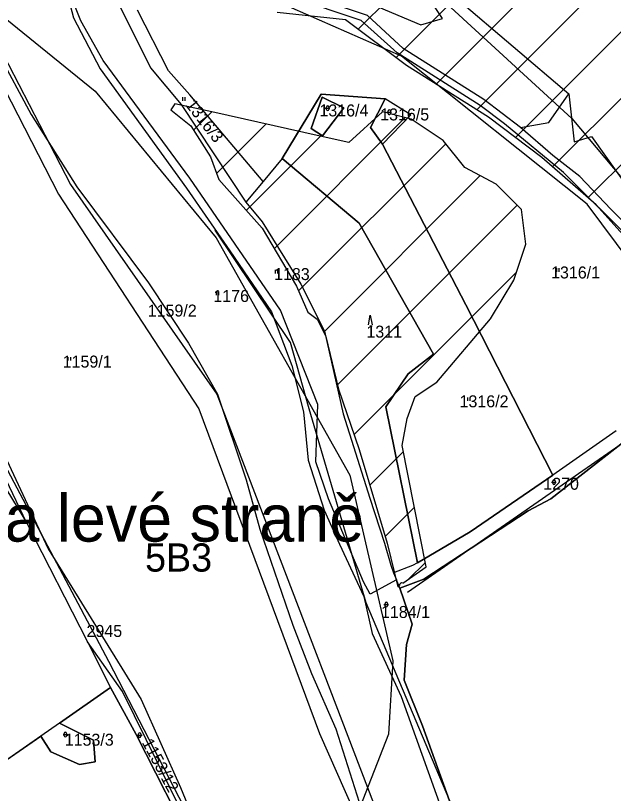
# Model space of a CAD drawing. Extents: x -564810 to -550519, y -1045831 to -1034011.
# Drawn here: x -554647.7 to -554393.2, y -1038538.6 to -1038207.3 of the extents above; entities that cross this region are included whole.
import ezdxf

# ---------------------------------------------------------------- set-up
doc = ezdxf.new("R2010")
doc.units = 0
for name, color, linetype in [('Biokoridory', 7, 'Continuous'), ('Interakční prvky', 7, 'Continuous'), ('KN stav', 7, 'Continuous'), ('Lesní porost', 7, 'Continuous'), ('Parcelní čísla', 7, 'Continuous'), ('STG', 7, 'Continuous'), ('Vrstva 4', 7, 'Continuous'), ('zamokř ploch', 7, 'Continuous')]:
    doc.layers.add(name, color=color, linetype=linetype)

msp = doc.modelspace()

# ---------------------------------------------------------------- linework, layer by layer
at = {"layer": 'Biokoridory'}
for points in [[(-554166.15, -1038675.89), (-554257.77, -1038563.66), (-554316.17, -1038448), (-554353.97, -1038355.23), (-554404.36, -1038287.66), (-554483.38, -1038224.68), (-554553.23, -1038193.76), (-554605.91, -1038189.18), (-554631.11, -1038158.26), (-554628.82, -1038068.93)], [(-554606.72, -1038072.44), (-554612.45, -1038142.3), (-554588.4, -1038159.48), (-554532.28, -1038162.91), (-554465.86, -1038200.71), (-554410.89, -1038251.1), (-554375.39, -1038293.47), (-554338.74, -1038339.28), (-554300.95, -1038418.3), (-554240.25, -1038545.42), (-554153.22, -1038648.49)]]:
    msp.add_lwpolyline(points, dxfattribs=at)
at = {"layer": 'Interakční prvky'}
msp.add_line((-554480.8, -1038452.95), (-554356.15, -1038366.32), dxfattribs=at)
for points in [[(-554523.39, -1038670.84), (-554547.66, -1038611.11), (-554558.81, -1038577.64), (-554608.02, -1038482.47), (-554721.41, -1038268.15), (-554742.4, -1038222.87), (-554752.9, -1038159.86), (-554757.49, -1038101.44)], [(-554679.49, -1038104.09), (-554672.93, -1038185.48), (-554624.38, -1038279.33), (-554562.06, -1038368.6), (-554474.24, -1038597.89)], [(-554438.81, -1038598.55), (-554498.51, -1038457.43), (-554522.79, -1038374.74), (-554530.66, -1038346.51), (-554562.81, -1038298.71)]]:
    msp.add_lwpolyline(points, dxfattribs=at)
at = {"layer": 'KN stav'}
for p, q in [((-554687.04, -1038171.44), (-554629.46, -1038283.33)), ((-554672.97, -1038190.5), (-554641.09, -1038249.46)), ((-554625.99, -1038196.67), (-554623.12, -1038208.31)), ((-554497.94, -1038207.35), (-554532.66, -1038195.51)), ((-554619.94, -1038209.55), (-554624.03, -1038199.3)), ((-554500.64, -1038209.5), (-554532.91, -1038198.5)), ((-554459.59, -1038200.16), (-554412.18, -1038240.63)), ((-554603.43, -1038203.08), (-554590.28, -1038229.56)), ((-554582.68, -1038230.83), (-554595.77, -1038205.02)), ((-554482.65, -1038221.31), (-554497.94, -1038207.35)), ((-554623.12, -1038208.31), (-554611.72, -1038230.09)), ((-554610.5, -1038226.43), (-554619.94, -1038209.55)), ((-554485.19, -1038223.27), (-554500.64, -1038209.5)), ((-554448.38, -1038243.02), (-554482.65, -1038221.31)), ((-554449.89, -1038245.61), (-554485.19, -1038223.27)), ((-554573.6, -1038276.53), (-554610.5, -1038226.43)), ((-554611.72, -1038230.09), (-554597.3, -1038250.08)), ((-554590.28, -1038229.56), (-554577.23, -1038245.15)), ((-554573.5, -1038241.04), (-554582.68, -1038230.83)), ((-554542.38, -1038277.93), (-554573.5, -1038241.04)), ((-554517.56, -1038240.87), (-554534.29, -1038268.15)), ((-554534.29, -1038268.15), (-554517.56, -1038240.87)), ((-554490.36, -1038242.73), (-554517.56, -1038240.87)), ((-554517.56, -1038240.87), (-554490.36, -1038242.73)), ((-554412.18, -1038240.63), (-554409.93, -1038261.09)), ((-554517.18, -1038242.09), (-554521.88, -1038255.41)), ((-554521.88, -1038255.41), (-554517.18, -1038242.09)), ((-554507.94, -1038246.64), (-554517.18, -1038242.09)), ((-554517.18, -1038242.09), (-554507.94, -1038246.64)), ((-554490.36, -1038242.73), (-554496.56, -1038255.07)), ((-554496.56, -1038255.07), (-554490.36, -1038242.73)), ((-554479.51, -1038249.54), (-554490.36, -1038242.73)), ((-554432.72, -1038255.03), (-554448.38, -1038243.02)), ((-554577.23, -1038245.15), (-554549.66, -1038286.74)), ((-554517.09, -1038258.52), (-554507.94, -1038246.64)), ((-554507.94, -1038246.64), (-554517.09, -1038258.52)), ((-554439.59, -1038253.39), (-554449.89, -1038245.61)), ((-554641.09, -1038249.46), (-554621.63, -1038280.28)), ((-554597.3, -1038250.08), (-554574.94, -1038280.79)), ((-554491.45, -1038262.11), (-554479.51, -1038249.54)), ((-554414.5, -1038274.15), (-554439.59, -1038253.39)), ((-554521.88, -1038255.41), (-554517.09, -1038258.52)), ((-554517.09, -1038258.52), (-554521.88, -1038255.41)), ((-554496.56, -1038255.07), (-554491.45, -1038262.11)), ((-554491.45, -1038262.11), (-554496.56, -1038255.07)), ((-554419.03, -1038266.95), (-554432.72, -1038255.03)), ((-554409.93, -1038261.09), (-554402.53, -1038258.82)), ((-554402.53, -1038258.82), (-554370.6, -1038303.77)), ((-554455.97, -1038330.58), (-554491.45, -1038262.11)), ((-554491.45, -1038262.11), (-554455.97, -1038330.58)), ((-554407.51, -1038275.85), (-554419.03, -1038266.95)), ((-554534.29, -1038268.15), (-554542.38, -1038277.93)), ((-554534.29, -1038268.15), (-554501.43, -1038295.8)), ((-554501.43, -1038295.8), (-554534.29, -1038268.15)), ((-554367.67, -1038320.84), (-554414.5, -1038274.15)), ((-554535, -1038332.79), (-554573.6, -1038276.53)), ((-554394.3, -1038289.81), (-554407.51, -1038275.85)), ((-554621.63, -1038280.28), (-554591.07, -1038321.17)), ((-554574.94, -1038280.79), (-554556.54, -1038307.55)), ((-554542.38, -1038277.93), (-554549.66, -1038286.74)), ((-554629.46, -1038283.33), (-554569.64, -1038374.83)), ((-554549.66, -1038286.74), (-554542.67, -1038295.12)), ((-554369.66, -1038314.45), (-554394.3, -1038289.81)), ((-554542.67, -1038295.12), (-554526.21, -1038321.78)), ((-554501.43, -1038295.8), (-554469.78, -1038351.54)), ((-554469.78, -1038351.54), (-554501.43, -1038295.8)), ((-554556.54, -1038307.55), (-554538.82, -1038333.44)), ((-554591.07, -1038321.17), (-554574.14, -1038346.81)), ((-554526.21, -1038321.78), (-554516.18, -1038341.68)), ((-554418.95, -1038403.02), (-554455.97, -1038330.58)), ((-554455.97, -1038330.58), (-554418.95, -1038403.02)), ((-554538.82, -1038333.44), (-554530.13, -1038356.39)), ((-554519.09, -1038372.98), (-554535, -1038332.79)), ((-554516.18, -1038341.68), (-554508.31, -1038376.92)), ((-554574.14, -1038346.81), (-554561.72, -1038368.61)), ((-554469.78, -1038351.54), (-554480.55, -1038359.89)), ((-554480.55, -1038359.89), (-554469.78, -1038351.54)), ((-554530.13, -1038356.39), (-554525.15, -1038376.13)), ((-554480.55, -1038359.89), (-554490.05, -1038373.96)), ((-554490.05, -1038373.96), (-554480.55, -1038359.89)), ((-554561.72, -1038368.61), (-554549.58, -1038405.05)), ((-554519.85, -1038397.37), (-554519.09, -1038372.98)), ((-554662.07, -1038374.18), (-554633.79, -1038434.36)), ((-554569.64, -1038374.83), (-554518.29, -1038513.13)), ((-554525.15, -1038376.13), (-554523.13, -1038396.7)), ((-554508.31, -1038376.92), (-554496.84, -1038412.81)), ((-554490.05, -1038373.96), (-554476.65, -1038440.35)), ((-554476.65, -1038440.35), (-554490.05, -1038373.96)), ((-554668.71, -1038381.23), (-554643.09, -1038423.2)), ((-554392.06, -1038384.18), (-554418.95, -1038403.02)), ((-554388, -1038388.29), (-554419.77, -1038413.11)), ((-554419.77, -1038413.11), (-554388, -1038388.29)), ((-554523.13, -1038396.7), (-554516.38, -1038417.94)), ((-554514.56, -1038413.15), (-554519.85, -1038397.37)), ((-554418.95, -1038403.02), (-554454.16, -1038427.15)), ((-554454.16, -1038427.15), (-554418.95, -1038403.02)), ((-554643.09, -1038423.2), (-554651.76, -1038405.03)), ((-554549.58, -1038405.05), (-554543.76, -1038426.08)), ((-554499.65, -1038448.52), (-554514.56, -1038413.15)), ((-554496.84, -1038412.81), (-554490.64, -1038432.08)), ((-554419.77, -1038413.11), (-554429.51, -1038418.29)), ((-554429.51, -1038418.29), (-554419.77, -1038413.11)), ((-554516.38, -1038417.94), (-554509.78, -1038432.48)), ((-554429.51, -1038418.29), (-554473.88, -1038447.34)), ((-554473.88, -1038447.34), (-554429.51, -1038418.29)), ((-554643.09, -1038423.2), (-554617.17, -1038474.1)), ((-554543.76, -1038426.08), (-554529.67, -1038466.87)), ((-554454.16, -1038427.15), (-554476.65, -1038440.35)), ((-554476.65, -1038440.35), (-554454.16, -1038427.15)), ((-554509.78, -1038432.48), (-554499.46, -1038454.76)), ((-554490.64, -1038432.08), (-554488, -1038441.44)), ((-554633.79, -1038434.36), (-554594.21, -1038498.58)), ((-554488, -1038441.44), (-554486.75, -1038444.63)), ((-554478.77, -1038441.59), (-554486.75, -1038444.63)), ((-554476.65, -1038440.35), (-554478.77, -1038441.59)), ((-554486.75, -1038444.63), (-554485.59, -1038447.6)), ((-554496.69, -1038453.69), (-554499.65, -1038448.52)), ((-554485.59, -1038447.6), (-554496.69, -1038453.69)), ((-554484.18, -1038451.22), (-554485.59, -1038447.6)), ((-554473.88, -1038447.34), (-554484.18, -1038451.22)), ((-554484.18, -1038451.22), (-554473.88, -1038447.34)), ((-554478.83, -1038466.58), (-554484.18, -1038451.22)), ((-554484.18, -1038451.22), (-554478.83, -1038466.58)), ((-554499.46, -1038454.76), (-554495.86, -1038470.51)), ((-554529.67, -1038466.87), (-554521.73, -1038487.57)), ((-554481.3, -1038475.2), (-554478.83, -1038466.58)), ((-554478.83, -1038466.58), (-554481.3, -1038475.2)), ((-554495.86, -1038470.51), (-554483.59, -1038497.28)), ((-554617.17, -1038474.1), (-554607.27, -1038493.53)), ((-554602.19, -1038495.15), (-554617.17, -1038474.1)), ((-554482.32, -1038490.34), (-554481.3, -1038475.2)), ((-554481.3, -1038475.2), (-554482.32, -1038490.34)), ((-554521.73, -1038487.57), (-554511.41, -1038511.02)), ((-554474.42, -1038509.86), (-554482.32, -1038490.34)), ((-554482.32, -1038490.34), (-554474.42, -1038509.86)), ((-554607.27, -1038493.53), (-554629.07, -1038508.62)), ((-554629.07, -1038508.62), (-554607.27, -1038493.53)), ((-554607.27, -1038493.53), (-554596.44, -1038513.53)), ((-554596.44, -1038513.53), (-554607.27, -1038493.53)), ((-554570.66, -1038559.03), (-554602.19, -1038495.15)), ((-554594.21, -1038498.58), (-554577.51, -1038536.02)), ((-554483.59, -1038497.28), (-554465.62, -1038547.17)), ((-554629.07, -1038508.62), (-554637.03, -1038514.14)), ((-554614.49, -1038515.9), (-554629.07, -1038508.62)), ((-554629.07, -1038508.62), (-554614.49, -1038515.9)), ((-554511.41, -1038511.02), (-554500.48, -1038545.46)), ((-554463.04, -1038541.79), (-554474.42, -1038509.86)), ((-554474.42, -1038509.86), (-554463.04, -1038541.79)), ((-554637.03, -1038514.14), (-554655.73, -1038527.09)), ((-554655.73, -1038527.09), (-554637.03, -1038514.14)), ((-554637.03, -1038514.14), (-554632.73, -1038520.92)), ((-554632.73, -1038520.92), (-554637.03, -1038514.14)), ((-554613.9, -1038525.12), (-554614.49, -1038515.9)), ((-554614.49, -1038515.9), (-554613.9, -1038525.12)), ((-554596.44, -1038513.53), (-554572.95, -1038559.52)), ((-554572.95, -1038559.52), (-554596.44, -1038513.53)), ((-554518.29, -1038513.13), (-554470.99, -1038620.24)), ((-554632.73, -1038520.92), (-554620.47, -1038526.34)), ((-554620.47, -1038526.34), (-554632.73, -1038520.92)), ((-554620.47, -1038526.34), (-554613.9, -1038525.12)), ((-554613.9, -1038525.12), (-554620.47, -1038526.34)), ((-554577.51, -1038536.02), (-554569.67, -1038555.27))]:
    msp.add_line(p, q, dxfattribs=at)
at = {"layer": 'Lesní porost'}
for p, q in [((-554501.93, -1038213.14), (-554394.29, -1038105.51)), ((-554485.74, -1038225.24), (-554383.37, -1038122.87)), ((-554468.72, -1038236.51), (-554374.11, -1038141.9)), ((-554451.39, -1038247.46), (-554364.86, -1038160.93)), ((-554434.91, -1038259.27), (-554355.61, -1038179.97)), ((-554419.08, -1038271.73), (-554346.36, -1038199)), ((-554403.96, -1038284.88), (-554337.11, -1038218.04)), ((-554579.88, -1038244.97), (-554581.56, -1038247.42)), ((-554581.56, -1038247.42), (-554573.17, -1038254.23)), ((-554562.85, -1038248.56), (-554579.88, -1038244.97)), ((-554571.97, -1038256.13), (-554564.12, -1038248.29)), ((-554519.31, -1038258.36), (-554562.85, -1038248.56)), ((-554537.59, -1038306.61), (-554481.79, -1038250.81)), ((-554491.51, -1038248.35), (-554505.86, -1038261.41)), ((-554489.15, -1038248.95), (-554491.51, -1038248.35)), ((-554489.15, -1038248.97), (-554489.15, -1038248.95)), ((-554479.24, -1038251.45), (-554488.2, -1038249.19)), ((-554573.17, -1038254.23), (-554564.78, -1038267.53)), ((-554562.17, -1038274.62), (-554541.02, -1038253.47)), ((-554465.73, -1038260.5), (-554479.24, -1038251.45)), ((-554549.55, -1038290.29), (-554517.94, -1038258.67)), ((-554505.86, -1038261.41), (-554519.31, -1038258.36)), ((-554456.4, -1038272.1), (-554465.73, -1038260.5)), ((-554527.24, -1038324.54), (-554464.6, -1038261.9)), ((-554564.78, -1038267.53), (-554561.23, -1038277.17)), ((-554443.08, -1038279.12), (-554456.4, -1038272.1)), ((-554561.23, -1038277.17), (-554542.78, -1038297.89)), ((-554516.54, -1038342.13), (-554449.92, -1038275.51)), ((-554432.32, -1038289.97), (-554443.08, -1038279.12)), ((-554510.71, -1038364.59), (-554434.2, -1038288.07)), ((-554430.41, -1038304.65), (-554432.32, -1038289.97)), ((-554542.78, -1038297.89), (-554528.09, -1038322.6)), ((-554435.56, -1038319.95), (-554430.41, -1038304.65)), ((-554503.61, -1038385.76), (-554434.43, -1038316.58)), ((-554445.59, -1038336.53), (-554435.56, -1038319.95)), ((-554528.09, -1038322.6), (-554523.27, -1038333.58)), ((-554523.27, -1038333.58), (-554519.27, -1038336.66)), ((-554519.27, -1038336.66), (-554515.6, -1038344)), ((-554468.31, -1038363.47), (-554445.59, -1038336.53)), ((-554515.6, -1038344), (-554510.28, -1038366.42)), ((-554477.57, -1038369.57), (-554468.31, -1038363.47)), ((-554510.28, -1038366.42), (-554501.39, -1038392.19)), ((-554480.95, -1038378.88), (-554477.57, -1038369.57)), ((-554483.12, -1038390.36), (-554480.95, -1038378.88)), ((-554501.39, -1038392.19), (-554489.53, -1038432.04)), ((-554496.89, -1038407.33), (-554482.59, -1038393.04)), ((-554472.96, -1038442.1), (-554483.12, -1038390.36)), ((-554490.4, -1038429.12), (-554477.95, -1038416.68)), ((-554489.53, -1038432.04), (-554484.97, -1038450.6)), ((-554482.81, -1038449.07), (-554472.96, -1038442.1)), ((-554480.25, -1038447.26), (-554473.31, -1038440.32)), ((-554484.97, -1038450.6), (-554484.26, -1038450.1))]:
    msp.add_line(p, q, dxfattribs=at)
msp.add_lwpolyline([(-554350.14, -1038191.22), (-554270.7, -1038354.77), (-554247.59, -1038413.13), (-554233.94, -1038447.61), (-554213.84, -1038482.32), (-554233.11, -1038500.48), (-554241.91, -1038526.46), (-554237.9, -1038533.22), (-554246.14, -1038544.85), (-554264.14, -1038518.53), (-554292.07, -1038477.38), (-554300.29, -1038455.61), (-554305.98, -1038445.25), (-554341.41, -1038382.34), (-554358.69, -1038340.31), (-554362.52, -1038330.27), (-554400.47, -1038287.91), (-554423.68, -1038267.73), (-554446.38, -1038250.63), (-554481.33, -1038228.53), (-554507.22, -1038209.19), (-554536.4, -1038206)], dxfattribs=at)
for centre, radius, start, end in [((-554488.65, -1038248.97), 0.5, 180, 334.801), ((-554483.28, -1038449.95), 1, 62.0896, 188.4878)]:
    msp.add_arc(centre, radius, start, end, dxfattribs=at)
at = {"layer": 'STG'}
msp.add_lwpolyline([(-554916.94, -1038087.05), (-554847.13, -1038116.45), (-554801.21, -1038136.66), (-554736.91, -1038166.07), (-554672.61, -1038191.79), (-554613.82, -1038239.57), (-554562.38, -1038302.05), (-554505.43, -1038403.11), (-554487.06, -1038482.13), (-554488.9, -1038513.37), (-554521.97, -1038597.9), (-554562.38, -1038706.32), (-554606.47, -1038779.82), (-554654.24, -1038912.13)], dxfattribs=at)
at = {"layer": 'Vrstva 4'}
for p, q in [((-554466.01, -1038208.65), (-554475.86, -1038193.51)), ((-554501.17, -1038200.16), (-554475.16, -1038211.23)), ((-554475.16, -1038211.23), (-554466.01, -1038208.65)), ((-554420.74, -1038252.91), (-554412.18, -1038240.63)), ((-554432.72, -1038255.03), (-554420.74, -1038252.91))]:
    msp.add_line(p, q, dxfattribs=at)
at = {"layer": 'zamokř ploch'}
for p, q in [((-554576.6, -1038242.09), (-554576.6, -1038243.59)), ((-554575.6, -1038242.09), (-554575.6, -1038243.59)), ((-554515.91, -1038246.82), (-554513.91, -1038246.82)), ((-554515.41, -1038247.32), (-554515.41, -1038246.32)), ((-554514.41, -1038246.32), (-554514.41, -1038247.32)), ((-554489.65, -1038248.47), (-554487.65, -1038248.47)), ((-554489.15, -1038248.97), (-554489.15, -1038247.97)), ((-554488.15, -1038247.97), (-554488.15, -1038248.97)), ((-554537.16, -1038315.66), (-554537.16, -1038317.16)), ((-554536.16, -1038315.66), (-554536.16, -1038317.16)), ((-554417.39, -1038314.9), (-554417.39, -1038316.4)), ((-554416.39, -1038314.9), (-554416.39, -1038316.4)), ((-554562.33, -1038324.87), (-554562.33, -1038326.37)), ((-554561.33, -1038324.87), (-554561.33, -1038326.37)), ((-554625.41, -1038352.79), (-554625.41, -1038354.29)), ((-554624.41, -1038352.79), (-554624.41, -1038354.29)), ((-554455.32, -1038369.97), (-554455.32, -1038371.47)), ((-554454.32, -1038369.97), (-554454.32, -1038371.47)), ((-554419.5, -1038405.98), (-554417.5, -1038405.98)), ((-554419, -1038406.48), (-554419, -1038405.48)), ((-554418, -1038405.48), (-554418, -1038406.48)), ((-554490.93, -1038458.18), (-554488.93, -1038458.18)), ((-554490.43, -1038458.68), (-554490.43, -1038457.68)), ((-554489.43, -1038457.68), (-554489.43, -1038458.68)), ((-554627.52, -1038513.53), (-554625.52, -1038513.53)), ((-554627.02, -1038514.03), (-554627.02, -1038513.03)), ((-554626.02, -1038513.03), (-554626.02, -1038514.03)), ((-554595.86, -1038513.73), (-554593.86, -1038513.73)), ((-554595.36, -1038514.23), (-554595.36, -1038513.23)), ((-554594.36, -1038513.23), (-554594.36, -1038514.23))]:
    msp.add_line(p, q, dxfattribs=at)
for points in [[(-554497.4, -1038338.97), (-554496.7, -1038334.97), (-554495.9, -1038338.97)], [(-554496.7, -1038339.28), (-554496.7, -1038339.47), (-554495.9, -1038339.47)]]:
    msp.add_lwpolyline(points, dxfattribs=at)
for centre, start, end in [((-554514.91, -1038246.32), 0, 180), ((-554514.91, -1038247.32), 180, 0), ((-554488.65, -1038247.97), 0, 180), ((-554488.65, -1038248.97), 180, 0), ((-554418.5, -1038405.48), 0, 180), ((-554418.5, -1038406.48), 180, 0), ((-554489.93, -1038457.68), 0, 180), ((-554489.93, -1038458.68), 180, 0), ((-554626.52, -1038513.02), 0, 180), ((-554594.86, -1038513.23), 0, 180), ((-554626.52, -1038514.02), 180, 0), ((-554594.86, -1038514.23), 180, 0)]:
    msp.add_arc(centre, 0.5, start, end, dxfattribs=at)

# ---------------------------------------------------------------- texts
at = {"layer": 'Parcelní čísla'}
for s, rotation, p in [('1316/3', 307.9266, (-554575.64, -1038245.46)), ('1153/12', 298.0916, (-554594.08, -1038516.88))]:
    msp.add_text(s, height=5.1, rotation=rotation, dxfattribs=at).set_placement(p)
for s, height, p in [('1316/4', 5.1, (-554518.36, -1038250.28)), ('1316/5', 5.1, (-554492.49, -1038252)), ('1316/1', 5.1, (-554419.73, -1038319.29)), ('1183', 5.1, (-554537.67, -1038319.98)), ('1176', 5.1, (-554563.53, -1038329.3)), ('1159/2', 5.1, (-554591.47, -1038335.51)), ('1311', 5.1, (-554498.36, -1038344.48)), ('1159/1', 5.1, (-554627.68, -1038357.25)), ('1316/2', 5.1, (-554458.7, -1038374.16)), ('1270', 5.1, (-554423.05, -1038409.28)), ('Na levé straně', 20, (-554671.76, -1038431.35)), ('1184/1', 5.1, (-554492.15, -1038463.87)), ('2945', 5.1, (-554617.53, -1038471.95)), ('1153/3', 5.1, (-554626.8, -1038518.26))]:
    msp.add_text(s, height=height, dxfattribs=at).set_placement(p)
at = {"layer": 'STG'}
msp.add_text('5B3', height=12, dxfattribs=at).set_placement((-554592.6, -1038444.12))

doc.saveas('drawing.dxf')
